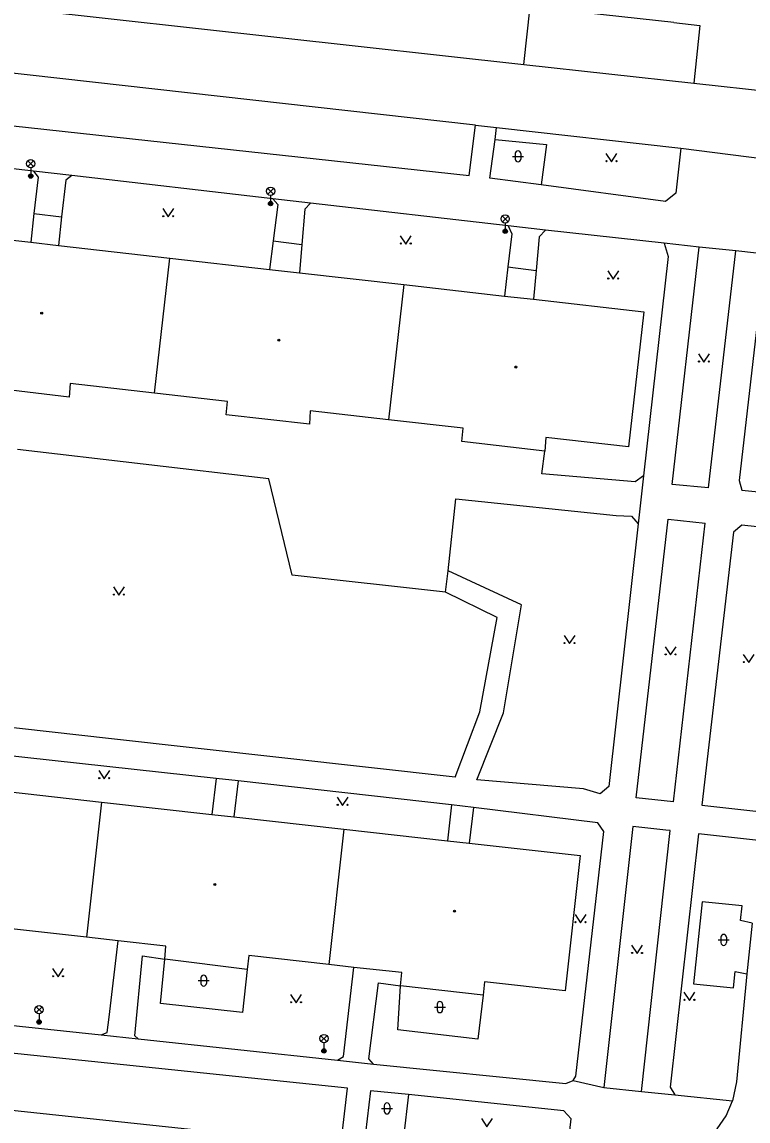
# Model space of a CAD drawing. Extents: x -595546 to -593986, y -1160845 to -1159202.
# Drawn here: x -594546.1 to -594479.9, y -1160202.2 to -1160102 of the extents above; entities that cross this region are included whole.
import ezdxf

# ---------------------------------------------------------------- set-up
doc = ezdxf.new("R2010")
doc.units = 0
for name, color, linetype in [('Level 33', 7, 'Continuous'), ('Level 36', 7, 'Continuous'), ('Level 39', 7, 'Continuous'), ('Specificka linie pasportu komunikaci', 7, 'Continuous'), ('TM - budovy zdene_ betonove - VP', 7, 'Continuous'), ('TM - chodniky - VP', 7, 'Continuous'), ('TM - komunikace - VP', 7, 'Continuous'), ('TM - plot dreveny - VP', 7, 'Continuous'), ('TM - rozhrani ploch obecne - VP', 7, 'Continuous')]:
    doc.layers.add(name, color=color, linetype=linetype)

msp = doc.modelspace()

# ---------------------------------------------------------------- linework, layer by layer
at = {"layer": 'Level 33'}
for p, q in [((-594545.55, -1160115.22), (-594545.02, -1160114.69)), ((-594545.55, -1160114.69), (-594545.02, -1160115.22)), ((-594545.28, -1160115.33), (-594545.28, -1160116.08)), ((-594523.69, -1160117.73), (-594523.16, -1160117.2)), ((-594523.69, -1160117.2), (-594523.16, -1160117.73)), ((-594523.43, -1160117.84), (-594523.43, -1160118.59)), ((-594502.32, -1160120.25), (-594501.79, -1160119.72)), ((-594502.32, -1160119.72), (-594501.79, -1160120.25)), ((-594502.06, -1160120.36), (-594502.06, -1160121.11)), ((-594544.78, -1160192.31), (-594544.25, -1160191.78)), ((-594544.78, -1160191.78), (-594544.25, -1160192.31)), ((-594544.52, -1160192.42), (-594544.52, -1160193.17)), ((-594518.84, -1160194.95), (-594518.31, -1160194.42)), ((-594518.84, -1160194.42), (-594518.31, -1160194.95)), ((-594518.57, -1160195.06), (-594518.57, -1160195.81))]:
    msp.add_line(p, q, dxfattribs=at)
for centre, radius in [((-594545.28, -1160114.95), 0.375), ((-594545.28, -1160116.08), 0.2), ((-594545.28, -1160116.08), 0.145), ((-594545.28, -1160116.08), 0.0876), ((-594523.43, -1160117.46), 0.375), ((-594523.43, -1160118.59), 0.2), ((-594523.43, -1160118.59), 0.145), ((-594523.43, -1160118.59), 0.0876), ((-594502.06, -1160119.98), 0.375), ((-594502.06, -1160121.11), 0.2), ((-594502.06, -1160121.11), 0.145), ((-594502.06, -1160121.11), 0.0876), ((-594544.52, -1160192.05), 0.375), ((-594544.52, -1160193.17), 0.2), ((-594544.52, -1160193.17), 0.145), ((-594544.52, -1160193.17), 0.0876), ((-594518.57, -1160194.68), 0.375), ((-594518.57, -1160195.81), 0.2), ((-594518.57, -1160195.81), 0.145), ((-594518.57, -1160195.81), 0.0876)]:
    msp.add_circle(centre, radius, dxfattribs=at)
at = {"layer": 'Level 36'}
for p, q in [((-594501.14, -1160114.03), (-594501.14, -1160114.53)), ((-594500.64, -1160114.03), (-594500.64, -1160114.53)), ((-594501.39, -1160114.28), (-594500.39, -1160114.28)), ((-594482.66, -1160185.69), (-594481.66, -1160185.69)), ((-594482.41, -1160185.44), (-594482.41, -1160185.94)), ((-594481.91, -1160185.44), (-594481.91, -1160185.94)), ((-594529.77, -1160189.15), (-594529.77, -1160189.65)), ((-594529.27, -1160189.15), (-594529.27, -1160189.65)), ((-594530.02, -1160189.4), (-594529.02, -1160189.4)), ((-594508.51, -1160191.81), (-594507.51, -1160191.81)), ((-594508.26, -1160191.56), (-594508.26, -1160192.06)), ((-594507.76, -1160191.56), (-594507.76, -1160192.06)), ((-594513.33, -1160201.05), (-594512.33, -1160201.05)), ((-594513.08, -1160200.8), (-594513.08, -1160201.3)), ((-594512.58, -1160200.8), (-594512.58, -1160201.3))]:
    msp.add_line(p, q, dxfattribs=at)
for points in [[(-594492.88, -1160114.02), (-594492.38, -1160114.77), (-594491.88, -1160114.02)], [(-594533.25, -1160119.04), (-594532.75, -1160119.79), (-594532.25, -1160119.04)], [(-594511.62, -1160121.52), (-594511.12, -1160122.27), (-594510.62, -1160121.52)], [(-594492.72, -1160124.71), (-594492.22, -1160125.46), (-594491.72, -1160124.71)], [(-594484.46, -1160132.28), (-594483.96, -1160133.03), (-594483.46, -1160132.28)], [(-594537.75, -1160153.52), (-594537.25, -1160154.27), (-594536.75, -1160153.52)], [(-594496.7, -1160157.94), (-594496.2, -1160158.69), (-594495.7, -1160157.94)], [(-594487.49, -1160158.97), (-594486.99, -1160159.72), (-594486.49, -1160158.97)], [(-594480.38, -1160159.67), (-594479.88, -1160160.42), (-594479.38, -1160159.67)], [(-594539.08, -1160170.25), (-594538.58, -1160171), (-594538.08, -1160170.25)], [(-594517.37, -1160172.68), (-594516.87, -1160173.43), (-594516.37, -1160172.68)], [(-594495.7, -1160183.37), (-594495.2, -1160184.12), (-594494.7, -1160183.37)], [(-594490.55, -1160186.18), (-594490.05, -1160186.93), (-594489.55, -1160186.18)], [(-594543.29, -1160188.3), (-594542.79, -1160189.05), (-594542.29, -1160188.3)], [(-594521.61, -1160190.67), (-594521.11, -1160191.42), (-594520.61, -1160190.67)], [(-594485.78, -1160190.45), (-594485.28, -1160191.2), (-594484.78, -1160190.45)], [(-594504.23, -1160201.96), (-594503.73, -1160202.71), (-594503.23, -1160201.96)]]:
    msp.add_lwpolyline(points, dxfattribs=at)
for centre in [(-594492.83, -1160114.72), (-594491.93, -1160114.72), (-594533.2, -1160119.74), (-594532.3, -1160119.74), (-594511.57, -1160122.22), (-594510.67, -1160122.22), (-594492.67, -1160125.41), (-594491.77, -1160125.41), (-594484.41, -1160132.98), (-594483.51, -1160132.98), (-594537.7, -1160154.22), (-594536.8, -1160154.22), (-594496.65, -1160158.64), (-594495.75, -1160158.64), (-594487.44, -1160159.67), (-594486.54, -1160159.67), (-594480.33, -1160160.37), (-594539.03, -1160170.95), (-594538.13, -1160170.95), (-594517.32, -1160173.38), (-594516.42, -1160173.38), (-594495.65, -1160184.07), (-594494.75, -1160184.07), (-594490.5, -1160186.88), (-594489.6, -1160186.88), (-594543.24, -1160189), (-594542.34, -1160189), (-594485.73, -1160191.15), (-594484.83, -1160191.15), (-594521.56, -1160191.37), (-594520.66, -1160191.37)]:
    msp.add_circle(centre, 0.05, dxfattribs=at)
for centre, start, end in [((-594500.89, -1160114.03), 0, 180), ((-594500.89, -1160114.53), 180, 0), ((-594482.16, -1160185.44), 0, 180), ((-594482.16, -1160185.94), 180, 0), ((-594529.52, -1160189.15), 0, 180), ((-594529.52, -1160189.65), 180, 0), ((-594508.01, -1160191.56), 0, 180), ((-594508.01, -1160192.06), 180, 0), ((-594512.83, -1160200.8), 0, 180), ((-594512.83, -1160201.3), 180, 0)]:
    msp.add_arc(centre, 0.25, start, end, dxfattribs=at)
at = {"layer": 'Level 39'}
for centre, radius in [((-594544.28, -1160128.58), 0.09), ((-594544.28, -1160128.58), 0.0398), ((-594522.68, -1160131.03), 0.09), ((-594522.68, -1160131.03), 0.0398), ((-594501.09, -1160133.48), 0.09), ((-594501.09, -1160133.48), 0.0398), ((-594528.5, -1160180.65), 0.09), ((-594528.5, -1160180.65), 0.0398), ((-594506.69, -1160183.08), 0.09), ((-594506.69, -1160183.08), 0.0398)]:
    msp.add_circle(centre, radius, dxfattribs=at)
at = {"layer": 'Specificka linie pasportu komunikaci'}
for points in [[(-594486.7, -1160102.07), (-594499.79, -1160100.64)], [(-594486.7, -1160102.07), (-594484.32, -1160102.37), (-594484.88, -1160107.62)], [(-594504.78, -1160111.43), (-594554.28, -1160105.89)], [(-594484.4, -1160122.57), (-594487.59, -1160122.18)], [(-594477.28, -1160123.31), (-594481.04, -1160122.89)], [(-594507.51, -1160153.99), (-594507.27, -1160152.05)], [(-594538.87, -1160194.35), (-594535.48, -1160194.72)], [(-594517.35, -1160196.66), (-594514.06, -1160197.01)], [(-594495.86, -1160198.49), (-594493.08, -1160199.14)], [(-594564.43, -1160199.34), (-594517.02, -1160204.4)], [(-594489.66, -1160199.51), (-594486.61, -1160199.81)]]:
    msp.add_lwpolyline(points, dxfattribs=at)
at = {"layer": 'TM - budovy zdene_ betonove - VP'}
for points in [[(-594554.52, -1160121.07), (-594545.27, -1160122.11)], [(-594545.27, -1160122.11), (-594542.75, -1160122.4)], [(-594542.75, -1160122.4), (-594532.62, -1160123.55)], [(-594534.01, -1160135.86), (-594532.62, -1160123.55)], [(-594532.62, -1160123.55), (-594523.54, -1160124.58)], [(-594523.54, -1160124.58), (-594520.8, -1160124.89)], [(-594520.8, -1160124.89), (-594511.3, -1160125.97)], [(-594511.3, -1160125.97), (-594512.69, -1160138.28)], [(-594511.3, -1160125.97), (-594502.13, -1160127.01)], [(-594502.13, -1160127.01), (-594499.48, -1160127.31)], [(-594499.48, -1160127.31), (-594489.44, -1160128.45)], [(-594489.44, -1160128.45), (-594490.83, -1160140.75)], [(-594541.69, -1160134.99), (-594541.79, -1160136.22)], [(-594534.01, -1160135.86), (-594541.69, -1160134.99)], [(-594541.79, -1160136.22), (-594549.39, -1160135.33)], [(-594527.35, -1160136.61), (-594534.01, -1160135.86)], [(-594527.47, -1160137.84), (-594527.35, -1160136.61)], [(-594519.89, -1160138.7), (-594527.47, -1160137.84)], [(-594519.81, -1160137.47), (-594519.89, -1160138.7)], [(-594512.69, -1160138.28), (-594519.81, -1160137.47)], [(-594505.89, -1160139.05), (-594512.69, -1160138.28)], [(-594506, -1160140.26), (-594505.89, -1160139.05)], [(-594498.35, -1160139.9), (-594498.46, -1160141.15)], [(-594490.83, -1160140.75), (-594498.35, -1160139.9)], [(-594498.46, -1160141.15), (-594506, -1160140.26)], [(-594548.77, -1160172.02), (-594538.83, -1160173.13)], [(-594538.83, -1160173.13), (-594540.21, -1160185.45)], [(-594538.83, -1160173.13), (-594528.77, -1160174.26)], [(-594528.77, -1160174.26), (-594526.78, -1160174.48)], [(-594526.78, -1160174.48), (-594516.75, -1160175.6)], [(-594516.75, -1160175.6), (-594518.12, -1160187.92)], [(-594516.75, -1160175.6), (-594507.33, -1160176.66)], [(-594507.33, -1160176.66), (-594505.34, -1160176.88)], [(-594505.34, -1160176.88), (-594495.22, -1160178.01)], [(-594495.22, -1160178.01), (-594496.6, -1160190.32)], [(-594540.21, -1160185.45), (-594547.3, -1160184.66)], [(-594537.31, -1160185.78), (-594540.21, -1160185.45)], [(-594532.96, -1160186.26), (-594537.31, -1160185.78)], [(-594533.05, -1160187.44), (-594532.96, -1160186.26)], [(-594525.42, -1160187.1), (-594525.56, -1160188.38)], [(-594518.12, -1160187.92), (-594525.42, -1160187.1)], [(-594525.56, -1160188.38), (-594533.05, -1160187.44)], [(-594515.84, -1160188.19), (-594518.12, -1160187.92)], [(-594511.49, -1160188.66), (-594515.84, -1160188.19)], [(-594511.59, -1160189.86), (-594511.49, -1160188.66)], [(-594504.06, -1160190.73), (-594511.59, -1160189.86)], [(-594503.95, -1160189.5), (-594504.06, -1160190.73)], [(-594496.6, -1160190.32), (-594503.95, -1160189.5)]]:
    msp.add_lwpolyline(points, dxfattribs=at)
at = {"layer": 'TM - chodniky - VP'}
for points in [[(-594500.35, -1160105.91), (-594499.79, -1160100.64)], [(-594502.98, -1160112.74), (-594502.84, -1160111.65)], [(-594503.45, -1160116.28), (-594502.98, -1160112.74)], [(-594545.03, -1160115.62), (-594562.74, -1160113.59)], [(-594486.06, -1160113.52), (-594486.51, -1160117.63)], [(-594545.03, -1160115.62), (-594544.61, -1160116.19)], [(-594541.53, -1160116.04), (-594542.09, -1160116.44)], [(-594523.22, -1160118.14), (-594541.53, -1160116.04)], [(-594544.61, -1160116.19), (-594544.98, -1160119.48)], [(-594542.09, -1160116.44), (-594542.46, -1160119.8)], [(-594498.79, -1160116.89), (-594503.45, -1160116.28)], [(-594487.45, -1160118.38), (-594498.79, -1160116.89)], [(-594486.51, -1160117.63), (-594487.45, -1160118.38)], [(-594523.22, -1160118.14), (-594522.77, -1160118.68)], [(-594522.77, -1160118.68), (-594523.2, -1160121.98)], [(-594520.32, -1160119.09), (-594520.58, -1160122.3)], [(-594519.8, -1160118.56), (-594520.32, -1160119.09)], [(-594501.79, -1160120.62), (-594519.8, -1160118.56)], [(-594544.98, -1160119.48), (-594545.27, -1160122.11)], [(-594542.46, -1160119.8), (-594542.75, -1160122.4)], [(-594501.79, -1160120.62), (-594501.46, -1160121.33)], [(-594498.4, -1160121.01), (-594498.96, -1160121.63)], [(-594487.59, -1160122.18), (-594498.4, -1160121.01)], [(-594523.2, -1160121.98), (-594523.54, -1160124.58)], [(-594501.46, -1160121.33), (-594501.81, -1160124.36)], [(-594498.96, -1160121.63), (-594499.24, -1160124.67)], [(-594520.58, -1160122.3), (-594520.8, -1160124.89)], [(-594487.59, -1160122.18), (-594487.22, -1160123.4)], [(-594486.86, -1160144.2), (-594484.4, -1160122.57)], [(-594481.04, -1160122.89), (-594484.4, -1160122.57)], [(-594483.54, -1160144.48), (-594481.04, -1160122.89)], [(-594487.22, -1160123.4), (-594489.46, -1160143.39)], [(-594478.47, -1160123.98), (-594480.75, -1160143.83)], [(-594501.81, -1160124.36), (-594502.13, -1160127.01)], [(-594499.24, -1160124.67), (-594499.48, -1160127.31)], [(-594523.59, -1160143.68), (-594546.49, -1160141.01)], [(-594498.73, -1160143.2), (-594498.46, -1160141.15)], [(-594521.46, -1160152.45), (-594523.59, -1160143.68)], [(-594490.23, -1160143.93), (-594498.73, -1160143.2)], [(-594489.46, -1160143.39), (-594490.23, -1160143.93)], [(-594480.75, -1160143.83), (-594480.5, -1160144.71)], [(-594483.54, -1160144.48), (-594486.86, -1160144.2)], [(-594480.5, -1160144.71), (-594475.4, -1160145.22)], [(-594507.27, -1160152.05), (-594506.56, -1160145.5)], [(-594506.56, -1160145.5), (-594491.94, -1160147)], [(-594491.94, -1160147), (-594490.57, -1160147.07)], [(-594490.57, -1160147.07), (-594489.96, -1160147.76)], [(-594489.96, -1160147.76), (-594492.61, -1160171.72)], [(-594490.12, -1160172.74), (-594487.23, -1160147.34)], [(-594487.23, -1160147.34), (-594483.86, -1160147.72)], [(-594486.74, -1160173.11), (-594483.86, -1160147.72)], [(-594480.5, -1160147.9), (-594481.27, -1160148.54)], [(-594475.74, -1160148.41), (-594480.5, -1160147.9)], [(-594481.27, -1160148.54), (-594484.14, -1160173.4)], [(-594500.58, -1160155.14), (-594507.27, -1160152.05)], [(-594507.51, -1160153.99), (-594521.46, -1160152.45)], [(-594502.79, -1160156.3), (-594507.51, -1160153.99)], [(-594502.21, -1160164.98), (-594500.58, -1160155.14)], [(-594504.37, -1160164.91), (-594502.79, -1160156.3)], [(-594538.19, -1160167.34), (-594569.55, -1160163.82)], [(-594506.61, -1160170.85), (-594504.37, -1160164.91)], [(-594504.65, -1160171.1), (-594502.21, -1160164.98)], [(-594506.61, -1160170.85), (-594538.19, -1160167.34)], [(-594528.4, -1160170.97), (-594548.33, -1160168.78)], [(-594528.4, -1160170.97), (-594528.77, -1160174.26)], [(-594526.39, -1160171.19), (-594526.78, -1160174.48)], [(-594506.96, -1160173.39), (-594526.39, -1160171.19)], [(-594494.92, -1160171.93), (-594504.65, -1160171.1)], [(-594493.4, -1160172.37), (-594494.92, -1160171.93)], [(-594492.61, -1160171.72), (-594493.4, -1160172.37)], [(-594486.74, -1160173.11), (-594490.12, -1160172.74)], [(-594506.96, -1160173.39), (-594507.33, -1160176.66)], [(-594504.96, -1160173.62), (-594505.34, -1160176.88)], [(-594493.62, -1160175.01), (-594504.96, -1160173.62)], [(-594484.14, -1160173.4), (-594478.42, -1160174.04)], [(-594493.09, -1160175.81), (-594493.62, -1160175.01)], [(-594495.62, -1160198.11), (-594493.09, -1160175.81)], [(-594490.43, -1160175.35), (-594493.08, -1160199.14)], [(-594487.43, -1160175.69), (-594490.43, -1160175.35)], [(-594489.66, -1160199.51), (-594487.04, -1160175.73)], [(-594487.04, -1160175.73), (-594487.43, -1160175.69)], [(-594484.45, -1160176.02), (-594487.02, -1160199.11)], [(-594478.73, -1160176.67), (-594484.45, -1160176.02)], [(-594538.12, -1160192.73), (-594537.31, -1160185.78)], [(-594535.78, -1160194.42), (-594535.1, -1160187.15)], [(-594535.1, -1160187.15), (-594533.05, -1160187.44)], [(-594516.8, -1160196.31), (-594515.84, -1160188.19)], [(-594514.49, -1160196.52), (-594513.6, -1160189.61)], [(-594513.6, -1160189.61), (-594511.59, -1160189.86)], [(-594557.19, -1160192.4), (-594538.87, -1160194.35)], [(-594538.32, -1160194.14), (-594538.12, -1160192.73)], [(-594538.87, -1160194.35), (-594538.32, -1160194.14)], [(-594535.48, -1160194.72), (-594535.78, -1160194.42)], [(-594535.48, -1160194.72), (-594517.35, -1160196.66)], [(-594517.35, -1160196.66), (-594516.8, -1160196.31)], [(-594514.06, -1160197.01), (-594514.49, -1160196.52)], [(-594514.06, -1160197.01), (-594496.53, -1160198.77)], [(-594495.86, -1160198.49), (-594495.62, -1160198.11)], [(-594496.53, -1160198.77), (-594495.86, -1160198.49)], [(-594493.08, -1160199.14), (-594489.66, -1160199.51)], [(-594487.02, -1160199.11), (-594486.61, -1160199.81)], [(-594514.32, -1160199.43), (-594514.77, -1160203.28)], [(-594510.87, -1160199.79), (-594514.32, -1160199.43)], [(-594496.72, -1160201.27), (-594510.87, -1160199.79)], [(-594486.61, -1160199.81), (-594481.36, -1160200.37)], [(-594496.04, -1160202), (-594496.72, -1160201.27)], [(-594496.43, -1160205.19), (-594496.04, -1160202)]]:
    msp.add_lwpolyline(points, dxfattribs=at)
at = {"layer": 'TM - komunikace - VP'}
for points in [[(-594545.36, -1160100.94), (-594500.35, -1160105.91)], [(-594500.35, -1160105.91), (-594484.88, -1160107.62)], [(-594484.88, -1160107.62), (-594477.68, -1160108.41)], [(-594554.71, -1160110.66), (-594505.33, -1160116.02)], [(-594505.33, -1160116.02), (-594504.78, -1160111.43)], [(-594504.78, -1160111.43), (-594502.84, -1160111.65)], [(-594502.84, -1160111.65), (-594486.06, -1160113.52)], [(-594486.06, -1160113.52), (-594477.01, -1160114.7)], [(-594479.57, -1160184.15), (-594480.06, -1160188.78)], [(-594480.06, -1160188.78), (-594480.99, -1160198.63)], [(-594516.41, -1160199.21), (-594563.97, -1160194.24)], [(-594517.02, -1160204.4), (-594516.41, -1160199.21)], [(-594480.99, -1160198.63), (-594481.36, -1160200.37)], [(-594488.92, -1160206.82), (-594487.3, -1160206.35), (-594486.1, -1160205.77), (-594484.87, -1160204.96), (-594483.78, -1160204.07), (-594482.74, -1160202.92), (-594481.93, -1160201.72), (-594481.36, -1160200.37)]]:
    msp.add_lwpolyline(points, dxfattribs=at)
at = {"layer": 'TM - plot dreveny - VP'}
for points in [[(-594525.56, -1160188.38), (-594525.99, -1160192.3), (-594533.45, -1160191.5), (-594533.05, -1160187.44)], [(-594504.06, -1160190.73), (-594504.56, -1160194.75), (-594511.85, -1160193.88), (-594511.59, -1160189.86)]]:
    msp.add_lwpolyline(points, dxfattribs=at)
at = {"layer": 'TM - rozhrani ploch obecne - VP'}
for points in [[(-594502.98, -1160112.74), (-594498.29, -1160113.19)], [(-594498.29, -1160113.19), (-594498.79, -1160116.89)], [(-594541.53, -1160116.04), (-594545.03, -1160115.62)], [(-594519.8, -1160118.56), (-594523.22, -1160118.14)], [(-594544.98, -1160119.48), (-594542.46, -1160119.8)], [(-594498.4, -1160121.01), (-594501.79, -1160120.62)], [(-594523.2, -1160121.98), (-594520.58, -1160122.3)], [(-594501.81, -1160124.36), (-594499.24, -1160124.67)], [(-594489.46, -1160143.39), (-594489.96, -1160147.76)], [(-594526.39, -1160171.19), (-594528.4, -1160170.97)], [(-594504.96, -1160173.62), (-594506.96, -1160173.39)], [(-594484.11, -1160182.21), (-594484.91, -1160189.69)], [(-594480.48, -1160182.59), (-594484.11, -1160182.21)], [(-594480.63, -1160183.93), (-594480.48, -1160182.59)], [(-594479.57, -1160184.15), (-594480.63, -1160183.93)], [(-594481.27, -1160190.05), (-594481.12, -1160188.56)], [(-594481.12, -1160188.56), (-594480.06, -1160188.78)], [(-594484.91, -1160189.69), (-594481.27, -1160190.05)], [(-594510.87, -1160199.79), (-594511.32, -1160203.68)]]:
    msp.add_lwpolyline(points, dxfattribs=at)

doc.saveas('drawing.dxf')
